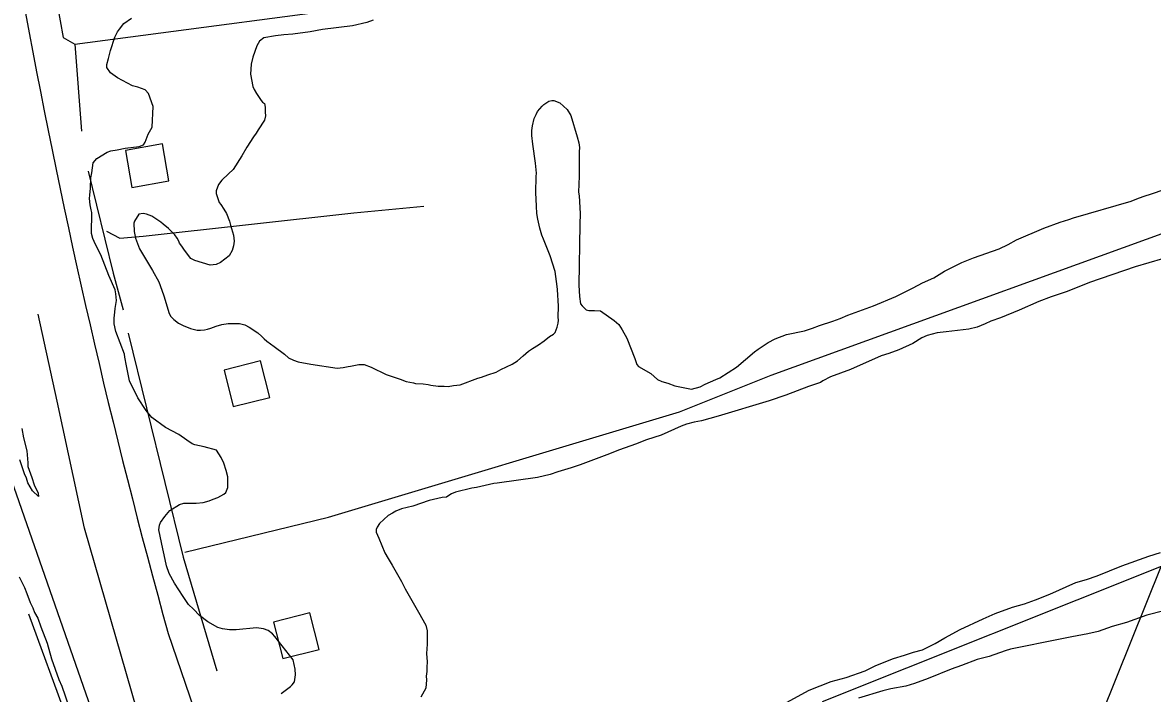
# Model space of a CAD drawing. Extents: x 3161564 to 3199464, y 849354 to 874788.
# Drawn here: x 3172127 to 3173329, y 862590 to 863303 of the extents above; entities that cross this region are included whole.
import ezdxf

# ---------------------------------------------------------------- set-up
doc = ezdxf.new("R2010")
doc.units = 0
for name, color, linetype in [('V-BLDG-OTLN', 7, 'Continuous'), ('V-RAIL-TRAK', 7, 'Continuous'), ('V-ROAD-CNTR', 7, 'Continuous'), ('V-SITE-VEGE', 7, 'Continuous'), ('V-TOPO-SHOR', 7, 'Continuous')]:
    doc.layers.add(name, color=color, linetype=linetype)

msp = doc.modelspace()

# ---------------------------------------------------------------- linework, layer by layer
at = {"layer": 'V-BLDG-OTLN'}
for points in [[(3172236.6, 863167.3), (3172243.6, 863127.9), (3172282.9, 863134.9), (3172276, 863174.3)], [(3172341.5, 862933.8), (3172351.3, 862895), (3172390.1, 862904.8), (3172380.3, 862943.6)], [(3172394.1, 862665.9), (3172403.9, 862627.1), (3172442.7, 862636.9), (3172432.9, 862675.7)]]:
    msp.add_lwpolyline(points, close=True, dxfattribs=at)
at = {"layer": 'V-RAIL-TRAK'}
msp.add_lwpolyline([(3173048.9, 860197.7), (3172969.1, 860400.4), (3172899.4, 860580.2), (3172868.7, 860665.4), (3172845.4, 860728.8), (3172796.3, 860868), (3172752.1, 860997.5), (3172667.5, 861235.5), (3172568.3, 861521.3), (3172481.5, 861766.7), (3172368.2, 862089.8), (3172301.4, 862284.2), (3172025, 863075.6), (3171924.2, 863362.6)], dxfattribs=at)
at = {"layer": 'V-ROAD-CNTR'}
msp.add_lwpolyline([(3172282.1, 862653.8), (3172527, 861938.6), (3172946.4, 860737.3)], dxfattribs=at)
msp.add_arc((3179641.2, 864694), 7636.6, 190.41696, 195.49528, dxfattribs=at)
at = {"layer": 'V-SITE-VEGE'}
for points in [[(3172251.1, 863171.4), (3172255.9, 863173.1), (3172257.8, 863176.1), (3172261, 863184.6), (3172265.2, 863191.9), (3172266.3, 863213.8), (3172261.3, 863227.9), (3172257.7, 863231.7), (3172249.9, 863234.4), (3172244, 863236), (3172228.2, 863244.4), (3172223.1, 863247.9), (3172220.9, 863249.8), (3172216.9, 863255.4), (3172216.9, 863258.7), (3172218.5, 863265), (3172220.9, 863273.5), (3172225.2, 863287.5), (3172228.3, 863293.4), (3172230.2, 863296.3), (3172235.1, 863302.2), (3172243, 863308)], [(3172500, 863305.9), (3172493.3, 863303.1), (3172478, 863299.6), (3172446.4, 863295.7), (3172433, 863293.3), (3172414.8, 863290.7), (3172405.1, 863290.1), (3172396.2, 863289.1), (3172383.9, 863287.1), (3172379.1, 863283.5), (3172376.4, 863278.3), (3172372.1, 863266.5), (3172370.5, 863258.8), (3172369.6, 863248.4), (3172372.3, 863235.4), (3172373.4, 863232), (3172375.9, 863227.9), (3172381, 863220.4), (3172382.4, 863218.5), (3172384.6, 863217), (3172385.3, 863213.3), (3172385.2, 863208.1), (3172385.5, 863204), (3172384.7, 863199.6), (3172377.9, 863189.3), (3172375.6, 863185.6), (3172372.9, 863181.9), (3172365.7, 863170.6), (3172360.3, 863161.4), (3172351.2, 863147.1), (3172346.3, 863142.3), (3172339.1, 863135.8), (3172335.7, 863131), (3172333, 863124.4), (3172333, 863121.4)], [(3172692.1, 862971.9), (3172693.6, 862973.7), (3172696, 862979.6), (3172696.8, 862983.7), (3172697.2, 862987), (3172696.9, 862990), (3172697.1, 863001.9), (3172696.2, 863019.3), (3172695.9, 863022.7), (3172693.6, 863038.6), (3172688.3, 863055.1), (3172681.2, 863073), (3172679.4, 863077.1), (3172677.3, 863084.5), (3172675.2, 863094.2), (3172674.2, 863100.2), (3172674, 863108), (3172673.1, 863122.4), (3172673.4, 863139.5), (3172673.8, 863143.2), (3172672.9, 863153.6), (3172669.9, 863174), (3172668.9, 863183.3), (3172669, 863188.5), (3172669.5, 863193.3), (3172671.5, 863201.1), (3172673.4, 863205.5), (3172674.9, 863208.5), (3172679.8, 863214.3), (3172681.7, 863216.1), (3172687, 863219.8), (3172690, 863220.4), (3172692.2, 863220.4), (3172698.8, 863217.7), (3172706.5, 863210.9), (3172710.5, 863204.5), (3172717.1, 863181.8), (3172718.9, 863175.5), (3172719.5, 863170.3), (3172719.1, 863165.8), (3172719.3, 863158.4), (3172719.4, 863139.8), (3172718.7, 863122.8), (3172719.4, 863119.1), (3172720.2, 863100.1), (3172720, 863088.6), (3172719, 863024.1), (3172719.5, 863011.9), (3172720.8, 863004.1), (3172722.3, 863002.2), (3172726.7, 862997.7), (3172729.6, 862997.2), (3172735.6, 862997.1), (3172741.9, 862996.7), (3172756.5, 862986.4), (3172761.3, 862982.3), (3172764.9, 862976.6), (3172769.9, 862967.6), (3172778.5, 862946), (3172780.6, 862939.6), (3172782.4, 862937.8), (3172795.3, 862930.1), (3172802.6, 862923.7), (3172807, 862921.8), (3172813.7, 862919.8), (3172821, 862917.1), (3172838.8, 862913.5), (3172848.1, 862915.9), (3172853.3, 862918.8), (3172864.5, 862923.8), (3172869, 862925.6), (3172886.6, 862936.8), (3172905.8, 862953.1), (3172909.6, 862956.1), (3172920.1, 862963.3), (3172927.6, 862966.9), (3172939.9, 862971.5), (3172958.9, 862975.6), (3172967.4, 862978.5), (3172974.9, 862981.3), (3172989.1, 862985.9), (3172996.9, 862988.7), (3173005.1, 862992.3), (3173032.4, 863002.2), (3173055.9, 863011.9), (3173074.6, 863021.2), (3173084.3, 863026.6), (3173096.3, 863032), (3173107.9, 863038.8), (3173126.2, 863048.1), (3173138.6, 863053.1), (3173165.8, 863062.7), (3173175.5, 863067.4), (3173184.5, 863072.4), (3173213.6, 863084.5), (3173230.8, 863090.9), (3173240.1, 863093.7), (3173245, 863095.5), (3173306.5, 863113.4), (3173314.3, 863116.6), (3173321.4, 863119.1)], [(3172402.4, 862589.9), (3172412.2, 862597.5), (3172414.1, 862599.3), (3172416.3, 862602.6), (3172417.6, 862610), (3172417.3, 862616), (3172414.9, 862626), (3172395.6, 862650.8), (3172393.1, 862653.4), (3172388.3, 862657.2), (3172383.5, 862658.8), (3172376.1, 862659.7), (3172354.6, 862657.8), (3172347.5, 862657.9), (3172339.8, 862658.8), (3172335, 862660.3), (3172324.3, 862666.1), (3172315.5, 862672.9), (3172308.9, 862679.7), (3172303.8, 862684.6), (3172298, 862693.2), (3172289, 862707.5), (3172283.2, 862717.6), (3172280.4, 862725.8), (3172278, 862737.3), (3172276.3, 862744), (3172272.1, 862764.1), (3172273, 862768.9), (3172274.1, 862771.9), (3172278.7, 862778.1), (3172284, 862784.7), (3172294.1, 862790.8), (3172298.9, 862792.2), (3172307.1, 862792.5), (3172311.9, 862792.4), (3172319.4, 862793), (3172325.7, 862794.8), (3172329.8, 862796.6), (3172335, 862798.3), (3172341.4, 862801.9), (3172343.3, 862803.7), (3172345.6, 862808.9), (3172345.4, 862820.4), (3172343.7, 862827.1), (3172341.2, 862834.9), (3172338.3, 862840.9), (3172333.6, 862848.8), (3172320.3, 862852.3), (3172310.4, 862854.4), (3172307.8, 862855.5), (3172301.9, 862859.3), (3172293.5, 862865.4), (3172279.1, 862872.7), (3172264.9, 862883.3), (3172258.7, 862890.8), (3172250, 862904.3), (3172241, 862922.3), (3172237.9, 862938.3), (3172235.9, 862947.6), (3172235.6, 862950.6), (3172226.3, 862974.8), (3172224.6, 862983), (3172224.7, 862988.9), (3172225.2, 862995.2), (3172225.6, 862999.3), (3172227.2, 863007.8), (3172226.6, 863014.9), (3172225.9, 863019), (3172219.1, 863034.3), (3172210.6, 863056.3), (3172204.9, 863067.2), (3172202, 863073.5), (3172200.6, 863079.1), (3172201, 863101.4), (3172200.3, 863104), (3172199.3, 863109.5), (3172198.6, 863116.2), (3172198.7, 863119.9), (3172199.5, 863127), (3172199.7, 863138.1), (3172200.9, 863143.3), (3172202.2, 863154), (3172206.4, 863158.8), (3172217.2, 863165.6), (3172221, 863167), (3172228, 863168), (3172236.2, 863169.8), (3172251.1, 863171.4)], [(3172333, 863121.4), (3172336.2, 863112.1), (3172338, 863109.8), (3172341.2, 863105), (3172344.1, 863100.1), (3172347.3, 863092.2), (3172348.4, 863087.8), (3172351.5, 863077.3), (3172352.2, 863070.7), (3172351.7, 863065.8), (3172350.1, 863061), (3172347.1, 863055.2), (3172337.7, 863048.3), (3172333.2, 863046.1), (3172326.9, 863045.5), (3172310.3, 863050.2), (3172306.2, 863052.5), (3172299.3, 863061.1), (3172296.8, 863065.6), (3172294.3, 863068.6), (3172293.6, 863070.9), (3172291.8, 863073.9), (3172289.2, 863077.6), (3172282.3, 863084.4), (3172276.8, 863089), (3172274.2, 863090.9), (3172264.7, 863097.3), (3172259.2, 863099.6), (3172255.5, 863100.1), (3172251, 863099.4), (3172246.4, 863092.1), (3172245.7, 863089.9), (3172245.9, 863081), (3172247.2, 863073.9), (3172251.5, 863062.7), (3172265.6, 863039.5), (3172272.1, 863027.5), (3172275.3, 863018.9), (3172277.4, 863012.6), (3172283, 862993.9), (3172284.8, 862990.9), (3172288.1, 862987.5), (3172293.2, 862983.7), (3172298, 862981.1), (3172305.7, 862978), (3172312.8, 862976.4), (3172316.5, 862976.3), (3172320.6, 862976.6), (3172323.9, 862977.3), (3172327.6, 862978.3), (3172333.2, 862980.5), (3172339.2, 862982.2), (3172345.9, 862983.2), (3172353.3, 862983.5), (3172358.1, 862983.4), (3172363.7, 862981.8), (3172368.1, 862979.5), (3172377.6, 862973.4), (3172381.6, 862969.6), (3172384.2, 862967), (3172387.1, 862964.4), (3172394.8, 862959), (3172405.8, 862950.7), (3172410.2, 862946.9), (3172415.3, 862944.2), (3172420.5, 862942.7), (3172433.8, 862940.2), (3172461.9, 862935.7), (3172468.3, 862936.7), (3172473.5, 862937.7), (3172476.1, 862938), (3172485, 862939.7), (3172490.6, 862939.6), (3172497.9, 862936.9), (3172514.1, 862929.2), (3172528.9, 862924.2), (3172535.1, 862921.8), (3172542.9, 862920.2), (3172545.1, 862919.5), (3172553.3, 862919.3), (3172558.8, 862918.5), (3172561.4, 862917.7), (3172569.2, 862916.8), (3172575.5, 862916.7), (3172579.9, 862916.3), (3172585.5, 862917.3), (3172592.6, 862918.3), (3172611.6, 862925.4), (3172615.3, 862926.4), (3172622.1, 862928.9), (3172631, 862931.7), (3172635.9, 862934.3), (3172647.8, 862940), (3172653.5, 862943.6), (3172659.5, 862949.1), (3172665.5, 862953.8), (3172669.6, 862956.7), (3172676, 862960.7), (3172682, 862965), (3172687.6, 862969.4), (3172692.1, 862971.9)], [(3173321.4, 863119.1), (3173327, 863120.8), (3173359.1, 863131.8)], [(3173339.6, 863052), (3173310.5, 863043.6), (3173262, 863027), (3173238.1, 863017.4), (3173221.3, 863011.7), (3173208.3, 863006.7), (3173187.3, 862997.4), (3173167.5, 862989.2), (3173157.1, 862985.7), (3173151.1, 862982.8), (3173142.5, 862979.6), (3173133.6, 862977.2)], [(3173133.6, 862977.2), (3173109.4, 862974.6), (3173100.1, 862973.3), (3173089.3, 862970.5), (3173083.7, 862968), (3173074, 862962.2), (3173059.4, 862955.4), (3173048.6, 862951.5), (3173040.4, 862949.1), (3173007.9, 862934.4), (3172986.6, 862926.6), (3172978.4, 862922.3), (3172975.8, 862920.5), (3172963.1, 862916.2), (3172939.2, 862907), (3172921.3, 862901), (3172867.2, 862884.8), (3172849.3, 862879.9), (3172841.5, 862878.6), (3172833.3, 862876.5), (3172827.7, 862874.3), (3172806.4, 862864.7), (3172790.8, 862859.7), (3172779.2, 862855.1), (3172762, 862849.1), (3172748.6, 862843.7), (3172720.2, 862833.1), (3172710.9, 862829.9), (3172696.7, 862825.7), (3172688.5, 862822.9), (3172674.8, 862819.8), (3172632, 862813.8), (3172628.3, 862813.1), (3172610, 862809), (3172605.2, 862808.3), (3172587.7, 862804.1), (3172583.6, 862802.4), (3172580.6, 862800.5), (3172578, 862798.7), (3172573.5, 862798.4), (3172559.7, 862795.3), (3172542.2, 862789.3), (3172530.3, 862786.2), (3172524.3, 862783.7), (3172520.6, 862781.9), (3172516.1, 862779.4), (3172507, 862770.6), (3172504.4, 862766.9), (3172503.2, 862764.4), (3172503.5, 862761.4), (3172506, 862755.1), (3172512.5, 862739.7), (3172516.1, 862733.4), (3172520.4, 862726.3), (3172530.1, 862709), (3172534.1, 862701.2), (3172548.5, 862676.5), (3172556.1, 862662.6), (3172557.4, 862656.6), (3172557.7, 862648.9), (3172557.6, 862642.6), (3172557, 862632.5), (3172557.6, 862623.6), (3172557.2, 862618.1), (3172557.1, 862613.3), (3172556.6, 862608.4), (3172556.9, 862604.7), (3172556.1, 862595.8), (3172550.7, 862586.3)], [(3172126.3, 862871.6), (3172128.1, 862861.8), (3172131.8, 862848.1), (3172133, 862835.4), (3172133, 862831.5), (3172137.2, 862819.7), (3172139.5, 862811.8), (3172143.7, 862803), (3172144.2, 862799.6), (3172137.9, 862805.5), (3172132.7, 862813.9), (3172131.3, 862818.8), (3172129.4, 862823.7), (3172124.3, 862838.5)], [(3172939.7, 862580.6), (3172964, 862593.5), (3172987.2, 862602.8), (3173003.2, 862607), (3173023.3, 862614), (3173034.6, 862619.8), (3173053.6, 862627.3), (3173065.1, 862630.8), (3173074.8, 862634), (3173084.5, 862636.4), (3173098, 862643.2), (3173108.1, 862649.4), (3173124.6, 862658), (3173148.9, 862669.4), (3173161.6, 862675.2), (3173180.2, 862681.9), (3173192.9, 862685.4), (3173204.5, 862689.7), (3173219.8, 862695.7), (3173247.4, 862707.9), (3173259, 862711.4), (3173270.2, 862715.3), (3173296.3, 862725.6), (3173325, 862735.9), (3173337.4, 862740.1)], [(3172123.7, 862714), (3172129.4, 862702.6), (3172131.7, 862696.3), (3172135.4, 862686.9), (3172138.3, 862681), (3172140.1, 862676.1), (3172143.5, 862670.2), (3172146.7, 862660.8), (3172153.3, 862643.6), (3172157.9, 862627), (3172165.8, 862604.9), (3172169.1, 862598), (3172176.6, 862576.4)], [(3173341.1, 862678.1), (3173322.9, 862673.2), (3173301.2, 862665.4), (3173286, 862661.2), (3173271.4, 862655.9), (3173260.3, 862653.5), (3173243.1, 862650.4), (3173230.9, 862647.7), (3173178, 862637.1), (3173172.4, 862635.3), (3173155.3, 862629.3), (3173142.6, 862626.2), (3173125.8, 862619.8), (3173115, 862615.9), (3173090.3, 862605.9), (3173075.8, 862600.6), (3173066.8, 862597.7), (3173050.8, 862595), (3173042.3, 862593), (3173016.5, 862585.2)]]:
    msp.add_lwpolyline(points, dxfattribs=at)
at = {"layer": 'V-TOPO-SHOR'}
for p, q in [((3172182.7, 863280.2), (3172189.8, 863187.9)), ((3172163.9, 862900.8), (3172143.7, 862993.3)), ((3172290.2, 862248.2), (3172133.9, 862674.5))]:
    msp.add_line(p, q, dxfattribs=at)
for points in [[(3172154.3, 863376.2), (3172170.3, 863287.4), (3172182.7, 863280.2), (3172543.3, 863328.2), (3172550.4, 863456.1), (3172543.3, 863534.3), (3172534.4, 863548.5), (3172518.5, 863548.5), (3172506, 863544.9), (3172491.8, 863543.1)], [(3172300, 862740.2), (3172452.7, 862777.5), (3172825.8, 862889.4), (3172923.5, 862928.5), (3173424.4, 863109.7), (3174113.6, 863379.7), (3174291.3, 863441.9), (3174408.5, 863473.9)], [(3172196.9, 863145.2), (3172223.6, 863036.9), (3172234.2, 862997.8)], [(3172216.5, 863081.3), (3172230.7, 863074.2), (3172255.6, 863076), (3172479.4, 863100.8), (3172554, 863107.9)], [(3172239.6, 862972.9), (3172298.2, 862734.9), (3172333.7, 862614.1)], [(3172350.2, 862274.4), (3172265.9, 862514), (3172193.1, 862765.8), (3172163.9, 862900.8)], [(3172574.4, 861881.4), (3172624.1, 861909.8), (3173110.9, 862082.1), (3173121.5, 862092.7), (3173118, 862119.4), (3173112.6, 862137.2), (3173125.1, 862186.9), (3173196.1, 862371.6), (3173338.2, 862725.1), (3172977.6, 862581.2)]]:
    msp.add_lwpolyline(points, dxfattribs=at)

doc.saveas('drawing.dxf')
